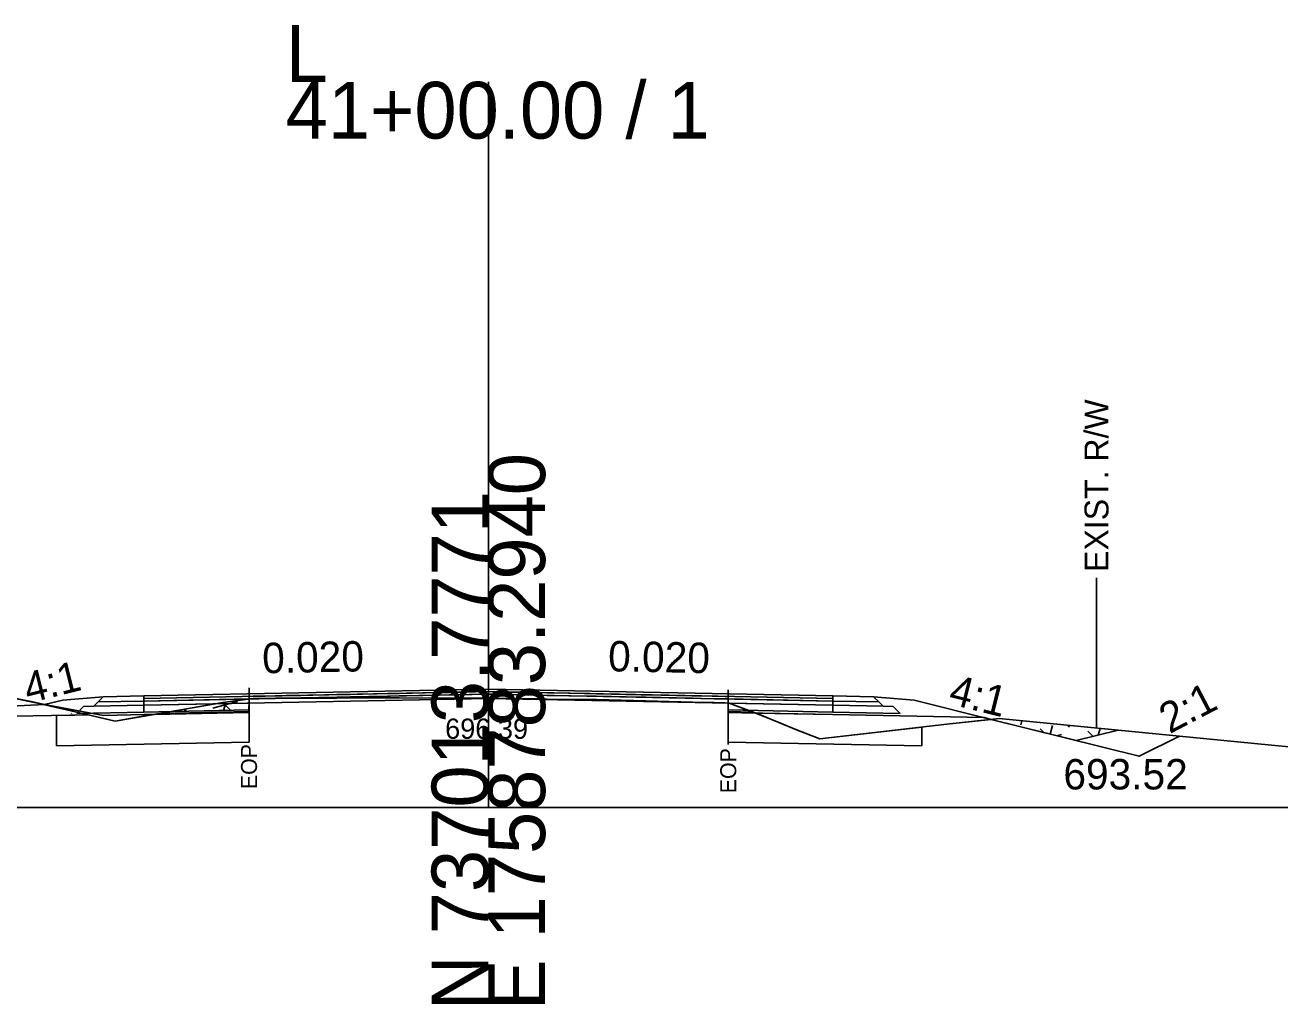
# Model space of a CAD drawing. Extents: x -26 to 4303, y -10 to 9577.
# Drawn here: x 3127.1 to 3189, y 990.3 to 1038.6 of the extents above; entities that cross this region are included whole.
import ezdxf

# ---------------------------------------------------------------- set-up
doc = ezdxf.new("R2010")
doc.units = 0
for name, color, linetype in [('Exist CMT Pavement', 7, 'Continuous'), ('Old_Level_10', 7, 'Continuous'), ('Old_Level_2', 7, 'Continuous'), ('Pattern 3', 7, 'Continuous'), ('Prop CMT Conc Surface', 7, 'Continuous'), ('Prop CMT Concrete Structures', 7, 'Continuous'), ('Prop CMT Concrete Wall', 7, 'Continuous'), ('Prop CMT Pvmt Course 1', 7, 'Continuous'), ('Prop CMT Pvmt Course 1 CG', 7, 'Continuous'), ('Prop CMT Pvmt Course 2', 7, 'Continuous'), ('Prop CMT Pvmt Course 2 Wedge', 7, 'Continuous'), ('Prop CMT Pvmt Course 3', 7, 'Continuous'), ('Prop CMT Pvmt Surface', 7, 'Continuous'), ('Prop CMT Pvmt Surface Shoulder', 7, 'Continuous'), ('Prop CMT Pvmt Wedge Surface 1', 7, 'Continuous'), ('Prop CMT Pvmt Wedge Surface 2', 7, 'Continuous'), ('Prop CMT Pvmt Wedge Surface 3', 7, 'Continuous'), ('Prop CMT Shld Paved Course 1', 7, 'Continuous'), ('Prop CMT Shld Paved Course 2', 7, 'Continuous'), ('Prop CMT Shld Paved Course 3', 7, 'Continuous'), ('Prop CMT Slope Grass', 7, 'Continuous'), ('Prop CMT Subgrade Earthwork', 7, 'Continuous'), ('Prop Road Sect_ Recs - UC Shallow (Outline)', 7, 'Continuous'), ('Prop Shade Light', 7, 'Continuous'), ('Prop XS DDE Elevations', 7, 'Continuous'), ('Prop XS Ditch Standard Text', 7, 'Continuous'), ('Prop XS Earthwork Shape', 7, 'Continuous'), ('Prop XS SE Text', 7, 'Continuous'), ('Prop XS Side Slope Text', 7, 'Continuous'), ('Prop XS Wedging', 7, 'Continuous'), ('Scratch_Level_2', 7, 'Continuous'), ('Scratch_Level_9', 7, 'Continuous')]:
    doc.layers.add(name, color=color, linetype=linetype)

msp = doc.modelspace()

# ---------------------------------------------------------------- linework, layer by layer
at = {"layer": 'Exist CMT Pavement'}
for points in [[(3150, 1005.838), (3133, 1005.498)], [(3150, 1005.838), (3167, 1005.498)]]:
    msp.add_lwpolyline(points, dxfattribs=at)
at = {"layer": 'Old_Level_10'}
msp.add_line((3126.099, 1004.973), (3128.099, 1005.073), dxfattribs=at)
at = {"layer": 'Old_Level_2'}
for p, q in [((3150, 1000), (3150, 1035.796)), ((3150, 1000), (3150, 1035.796)), ((3000, 1000), (3150, 1000)), ((3000, 1000), (3150, 1000)), ((3150, 1000), (3300, 1000)), ((3150, 1000), (3300, 1000))]:
    msp.add_line(p, q, dxfattribs=at)
at = {"layer": 'Pattern 3'}
for p, q in [((3176.318, 1004.278), (3176.263, 1004.071)), ((3177.22, 1003.879), (3177.401, 1003.698)), ((3177.824, 1004.041), (3177.711, 1003.62)), ((3178.04, 1003.538), (3178.266, 1003.599)), ((3178.646, 1004.05), (3178.619, 1003.952)), ((3179.577, 1003.76), (3179.831, 1003.506)), ((3180.174, 1003.9), (3180.086, 1003.57))]:
    msp.add_line(p, q, dxfattribs=at)
for points in [[(3097.055, 1009.284), (3121, 1003.298), (3125.717, 1004.478), (3130.263, 1004.568), (3127.76, 1005.152), (3124.417, 1005.84), (3121.293, 1007.301), (3118.865, 1008.348), (3113.804, 1008.369), (3112.329, 1008.325), (3111.726, 1008.373), (3110.362, 1008.313)], [(3181.062, 1003.814), (3179, 1003.298), (3174.809, 1004.346), (3175.193, 1004.388)]]:
    msp.add_lwpolyline(points, close=True, dxfattribs=at)
for points in [[(3138.192, 1005.352), (3138.192, 1004.727), (3133.832, 1004.64), (3135.671, 1004.964), (3136.804, 1005.16), (3138.193, 1005.352)], [(3161.832, 1005.148), (3161.834, 1004.726), (3163.066, 1004.702), (3161.872, 1005.146), (3161.832, 1005.148)]]:
    msp.add_lwpolyline(points, dxfattribs=at)
at = {"layer": 'Prop CMT Conc Surface'}
for points in [[(3138.192, 1005.352), (3133, 1005.248)], [(3138.192, 1005.144), (3138.192, 1005.352)], [(3161.834, 1005.143), (3161.834, 1005.351)], [(3161.834, 1005.351), (3167, 1005.248)], [(3133, 1005.248), (3133, 1005.04)], [(3133, 1005.04), (3138.192, 1005.144)], [(3167, 1005.04), (3161.834, 1005.143)], [(3167, 1005.248), (3167, 1005.04)]]:
    msp.add_lwpolyline(points, dxfattribs=at)
at = {"layer": 'Prop CMT Concrete Structures'}
for points in [[(3133, 1005.248), (3133, 1005.498)], [(3138.192, 1005.352), (3133, 1005.248)], [(3150, 1005.713), (3138.192, 1005.477)], [(3138.192, 1005.477), (3138.192, 1005.352)], [(3150, 1005.713), (3161.834, 1005.476)], [(3161.834, 1005.476), (3161.834, 1005.351)], [(3161.834, 1005.351), (3167, 1005.248)], [(3167, 1005.248), (3167, 1005.498)]]:
    msp.add_lwpolyline(points, dxfattribs=at)
at = {"layer": 'Prop CMT Pvmt Course 1'}
for points in [[(3138.192, 1005.144), (3133, 1005.04)], [(3133, 1005.04), (3133, 1004.707)], [(3133, 1004.707), (3138.192, 1004.81)], [(3138.192, 1004.81), (3138.192, 1005.144)], [(3161.834, 1005.143), (3167, 1005.04)], [(3161.834, 1004.81), (3161.834, 1005.143)], [(3167, 1004.707), (3161.834, 1004.81)], [(3167, 1005.04), (3167, 1004.707)]]:
    msp.add_lwpolyline(points, dxfattribs=at)
at = {"layer": 'Prop CMT Pvmt Course 2'}
for points in [[(3133, 1005.498), (3131, 1005.458), (3130.745, 1005.203)], [(3133, 1005.248), (3133, 1005.498)], [(3167, 1005.498), (3169, 1005.458), (3169.255, 1005.203)], [(3167, 1005.248), (3167, 1005.498)], [(3130.745, 1005.203), (3133, 1005.248)], [(3169.255, 1005.203), (3167, 1005.248)]]:
    msp.add_lwpolyline(points, dxfattribs=at)
at = {"layer": 'Prop CMT Pvmt Course 2 Wedge'}
for points in [[(3131, 1005.458), (3129, 1005.298), (3128.099, 1005.073)], [(3169, 1005.458), (3171, 1005.298), (3174.809, 1004.346)], [(3174.809, 1004.346), (3182.101, 1002.523)], [(3182.101, 1002.523), (3184.089, 1003.517)]]:
    msp.add_lwpolyline(points, dxfattribs=at)
at = {"layer": 'Prop CMT Pvmt Course 3'}
for points in [[(3133, 1005.248), (3130.745, 1005.203), (3130.532, 1004.991)], [(3130.532, 1004.991), (3133, 1005.04)], [(3133, 1005.04), (3133, 1005.248)], [(3167, 1005.248), (3169.255, 1005.203), (3169.468, 1004.991)], [(3167, 1005.04), (3167, 1005.248)], [(3169.468, 1004.991), (3167, 1005.04)]]:
    msp.add_lwpolyline(points, dxfattribs=at)
at = {"layer": 'Prop CMT Pvmt Surface'}
for points in [[(3150, 1005.588), (3133, 1005.248)], [(3133, 1005.248), (3133, 1005.498)], [(3150, 1005.588), (3167, 1005.248)], [(3167, 1005.248), (3167, 1005.498)]]:
    msp.add_lwpolyline(points, dxfattribs=at)
at = {"layer": 'Prop CMT Pvmt Surface Shoulder'}
for points in [[(3138.193, 1005.352), (3138.399, 1005.379), (3138.449, 1005.379), (3138.907, 1005.376), (3139.501, 1005.391), (3139.828, 1005.39), (3140.023, 1005.394), (3140.742, 1005.393), (3142.524, 1005.397), (3143.174, 1005.399), (3145.025, 1005.403), (3145.606, 1005.4), (3147.526, 1005.389), (3148.075, 1005.384), (3149.998, 1005.385)], [(3149.998, 1005.385), (3150.203, 1005.385), (3151.956, 1005.355), (3152.528, 1005.352), (3152.902, 1005.349), (3155.029, 1005.329), (3155.334, 1005.32), (3157.53, 1005.264), (3157.766, 1005.258), (3160.031, 1005.2), (3160.074, 1005.199), (3160.475, 1005.182), (3161.136, 1005.178), (3161.682, 1005.156), (3161.832, 1005.148)]]:
    msp.add_lwpolyline(points, dxfattribs=at)
at = {"layer": 'Prop CMT Pvmt Wedge Surface 1'}
for p, q in [((3128.099, 1005.073), (3131.018, 1004.542)), ((3138.191, 1004.685), (3133.018, 1004.582)), ((3161.834, 1004.685), (3166.982, 1004.582)), ((3133.018, 1004.582), (3131.018, 1004.542)), ((3166.982, 1004.582), (3174.465, 1004.432))]:
    msp.add_line(p, q, dxfattribs=at)
for points in [[(3138.191, 1004.685), (3138.193, 1005.352)], [(3161.834, 1004.685), (3161.832, 1005.148)]]:
    msp.add_lwpolyline(points, dxfattribs=at)
at = {"layer": 'Prop CMT Pvmt Wedge Surface 2'}
for points in [[(3138.192, 1005.477), (3138.399, 1005.481), (3138.449, 1005.482), (3138.907, 1005.491), (3139.501, 1005.503), (3139.828, 1005.51), (3140.023, 1005.514), (3140.742, 1005.528), (3142.524, 1005.564), (3143.174, 1005.577), (3145.025, 1005.614), (3145.606, 1005.625), (3147.526, 1005.664), (3148.075, 1005.675), (3150, 1005.713)], [(3150, 1005.588), (3148.075, 1005.55), (3147.526, 1005.539), (3145.606, 1005.5), (3145.025, 1005.489), (3143.174, 1005.452), (3142.524, 1005.439), (3140.742, 1005.403), (3140.287, 1005.394), (3140.023, 1005.394), (3139.828, 1005.39), (3139.501, 1005.391), (3138.907, 1005.376), (3138.449, 1005.379), (3138.399, 1005.379), (3138.197, 1005.352), (3138.192, 1005.352)], [(3138.192, 1005.352), (3138.192, 1005.477)], [(3150, 1005.713), (3150, 1005.588)], [(3150, 1005.713), (3150.203, 1005.709), (3151.956, 1005.674), (3152.528, 1005.663), (3152.902, 1005.655), (3155.029, 1005.613), (3155.334, 1005.606), (3157.53, 1005.563), (3157.766, 1005.558), (3160.031, 1005.513), (3160.074, 1005.512), (3160.475, 1005.504), (3161.136, 1005.49), (3161.682, 1005.48), (3161.834, 1005.476)], [(3161.834, 1005.351), (3161.682, 1005.355), (3161.136, 1005.365), (3160.475, 1005.379), (3160.074, 1005.387), (3160.031, 1005.388), (3157.766, 1005.433), (3157.53, 1005.438), (3155.334, 1005.481), (3155.029, 1005.488), (3152.902, 1005.53), (3152.528, 1005.538), (3151.956, 1005.549), (3150.203, 1005.584), (3150, 1005.588)], [(3161.834, 1005.476), (3161.834, 1005.351)]]:
    msp.add_lwpolyline(points, dxfattribs=at)
at = {"layer": 'Prop CMT Pvmt Wedge Surface 3'}
for points in [[(3138.192, 1005.352), (3138.197, 1005.352)], [(3138.197, 1005.352), (3138.192, 1005.351)], [(3138.192, 1005.351), (3138.192, 1005.352)], [(3150, 1005.385), (3148.075, 1005.384), (3147.526, 1005.389), (3145.606, 1005.4), (3145.025, 1005.403), (3143.174, 1005.399), (3142.524, 1005.397), (3140.742, 1005.393), (3140.288, 1005.394)], [(3140.288, 1005.394), (3140.742, 1005.403)], [(3140.742, 1005.403), (3142.524, 1005.439), (3143.174, 1005.452), (3145.025, 1005.489), (3145.606, 1005.5), (3147.526, 1005.539), (3148.075, 1005.55), (3150, 1005.588)], [(3150, 1005.588), (3150, 1005.385)], [(3150, 1005.588), (3150.203, 1005.584), (3151.956, 1005.549), (3152.528, 1005.538), (3152.902, 1005.53), (3155.029, 1005.488), (3155.334, 1005.481), (3157.53, 1005.438), (3157.766, 1005.433), (3160.031, 1005.388), (3160.074, 1005.387), (3160.475, 1005.379), (3161.136, 1005.365), (3161.682, 1005.355), (3161.834, 1005.351)], [(3161.834, 1005.148), (3161.682, 1005.156), (3161.136, 1005.178), (3160.475, 1005.182), (3160.074, 1005.199), (3160.031, 1005.2), (3157.766, 1005.258), (3157.53, 1005.264), (3155.334, 1005.32), (3155.029, 1005.329), (3152.902, 1005.349), (3152.528, 1005.352), (3151.956, 1005.355), (3150.203, 1005.385), (3150, 1005.385)], [(3161.834, 1005.351), (3161.834, 1005.148)]]:
    msp.add_lwpolyline(points, dxfattribs=at)
at = {"layer": 'Prop CMT Shld Paved Course 1'}
for points in [[(3133, 1005.04), (3133, 1005.498)], [(3150, 1005.38), (3133, 1005.04)], [(3150, 1005.38), (3167, 1005.04)], [(3167, 1005.04), (3167, 1005.498)]]:
    msp.add_lwpolyline(points, dxfattribs=at)
at = {"layer": 'Prop CMT Shld Paved Course 2'}
for points in [[(3133, 1005.498), (3131, 1005.458)], [(3167, 1005.498), (3169, 1005.458)]]:
    msp.add_lwpolyline(points, dxfattribs=at)
at = {"layer": 'Prop CMT Shld Paved Course 3'}
for points in [[(3150, 1005.838), (3133, 1005.498)], [(3133, 1005.498), (3133, 1005.248)], [(3133, 1005.248), (3138.192, 1005.352)], [(3138.192, 1005.477), (3150, 1005.713)], [(3138.192, 1005.352), (3138.192, 1005.477)], [(3150, 1005.588), (3150, 1005.838)], [(3150, 1005.838), (3167, 1005.498)], [(3150, 1005.713), (3150, 1005.588), (3150, 1005.588)], [(3161.834, 1005.476), (3150, 1005.713)], [(3161.834, 1005.351), (3161.834, 1005.476)], [(3167, 1005.248), (3161.834, 1005.351)], [(3167, 1005.498), (3167, 1005.248)]]:
    msp.add_lwpolyline(points, dxfattribs=at)
at = {"layer": 'Prop CMT Slope Grass'}
msp.add_lwpolyline([(3124.419, 1005.84), (3127.525, 1005.207), (3131.589, 1004.26), (3136.91, 1005.178), (3138.399, 1005.379), (3138.907, 1005.376), (3139.501, 1005.391), (3140.023, 1005.394), (3140.742, 1005.393), (3142.524, 1005.397), (3144.41, 1005.402), (3145.025, 1005.403), (3145.606, 1005.4), (3147.526, 1005.389), (3148.075, 1005.384), (3150.203, 1005.385), (3151.956, 1005.355), (3152.528, 1005.352), (3152.902, 1005.349), (3155.029, 1005.329), (3155.334, 1005.32), (3157.766, 1005.258), (3160.074, 1005.199), (3160.475, 1005.182), (3161.136, 1005.178), (3161.872, 1005.146), (3163.289, 1004.618), (3165.29, 1003.788), (3166.35, 1003.385), (3172.616, 1004.108), (3175.193, 1004.388), (3188.633, 1003.073), (3190.022, 1002.937)], dxfattribs=at)
at = {"layer": 'Prop CMT Subgrade Earthwork'}
for points in [[(3133, 1005.04), (3130.532, 1004.991), (3130.032, 1004.981), (3129.692, 1004.64)], [(3129.692, 1004.64), (3133, 1004.707)], [(3133, 1004.707), (3133, 1005.04)], [(3167, 1005.04), (3169.468, 1004.991), (3169.968, 1004.981), (3170.308, 1004.64)], [(3167, 1004.707), (3167, 1005.04)], [(3170.308, 1004.64), (3167, 1004.707)]]:
    msp.add_lwpolyline(points, dxfattribs=at)
at = {"layer": 'Prop Road Sect_ Recs - UC Shallow (Outline)'}
for points in [[(3128.694, 1003.037), (3138.192, 1003.227), (3138.192, 1004.727), (3133.786, 1004.639), (3133.235, 1004.544), (3131.589, 1004.26), (3130.263, 1004.568), (3128.694, 1004.537)], [(3161.834, 1003.226), (3171.383, 1003.036), (3171.383, 1003.966), (3166.35, 1003.385), (3165.161, 1003.841), (3164.456, 1004.134), (3163.066, 1004.702), (3161.834, 1004.726)]]:
    msp.add_lwpolyline(points, close=True, dxfattribs=at)
at = {"layer": 'Prop Shade Light'}
for p, q in [((3138.192, 1004.727), (3133.786, 1004.639)), ((3138.192, 1003.227), (3138.192, 1004.727)), ((3161.834, 1004.726), (3161.834, 1003.226)), ((3163.066, 1004.702), (3161.834, 1004.726)), ((3163.289, 1004.618), (3163.066, 1004.702)), ((3129.607, 1004.555), (3128.694, 1004.537)), ((3128.694, 1004.537), (3128.694, 1003.037)), ((3133.786, 1004.639), (3131.589, 1004.26)), ((3165.29, 1003.788), (3163.289, 1004.618)), ((3128.694, 1003.037), (3138.192, 1003.227)), ((3161.834, 1003.226), (3171.383, 1003.036))]:
    msp.add_line(p, q, dxfattribs=at)
for points in [[(3131.589, 1004.26), (3130.263, 1004.568), (3129.607, 1004.555)], [(3171.383, 1003.036), (3171.383, 1003.966), (3166.35, 1003.385), (3165.29, 1003.788)]]:
    msp.add_lwpolyline(points, dxfattribs=at)
at = {"layer": 'Prop XS DDE Elevations'}
for points in [[(3133.512, 1004.591), (3136.91, 1005.178), (3138.193, 1005.352), (3138.191, 1004.685)], [(3138.399, 1005.379), (3138.907, 1005.376), (3138.449, 1005.379)], [(3139.501, 1005.391), (3140.023, 1005.394), (3139.828, 1005.39)], [(3133.018, 1004.582), (3131.018, 1004.542), (3128.099, 1005.073), (3131.589, 1004.26), (3133.512, 1004.591)], [(3157.766, 1005.258), (3160.074, 1005.199), (3160.031, 1005.2)], [(3161.136, 1005.178), (3161.682, 1005.156), (3161.832, 1005.148)], [(3161.832, 1005.148), (3161.872, 1005.146), (3163.184, 1004.658), (3161.834, 1004.685)], [(3166.982, 1004.582), (3174.465, 1004.432), (3174.809, 1004.346), (3172.616, 1004.108), (3166.35, 1003.385), (3165.29, 1003.788), (3163.289, 1004.618), (3163.184, 1004.658)], [(3174.809, 1004.346), (3182.101, 1002.523), (3184.089, 1003.517), (3175.193, 1004.388)]]:
    msp.add_lwpolyline(points, close=True, dxfattribs=at)
at = {"layer": 'Prop XS Ditch Standard Text'}
for p, q in [((3180, 1011.319), (3180, 1003.917)), ((3138.192, 1005.351), (3138.192, 1003.301)), ((3161.834, 1005.148), (3161.834, 1003.098))]:
    msp.add_line(p, q, dxfattribs=at)
at = {"layer": 'Prop XS Earthwork Shape'}
for points in [[(3112.684, 1008.331), (3113.693, 1008.369), (3118.866, 1008.348), (3121.103, 1007.391), (3124.419, 1005.84), (3127.525, 1005.207), (3128.099, 1005.073), (3126.099, 1004.973), (3122.749, 1003.298)], [(3174.809, 1004.346), (3182.101, 1002.523), (3184.089, 1003.517), (3175.193, 1004.388)]]:
    msp.add_lwpolyline(points, close=True, dxfattribs=at)
at = {"layer": 'Prop XS Wedging'}
for p, q in [((3138.192, 1005.351), (3138.192, 1005.9)), ((3138.193, 1005.477), (3138.193, 1005.352)), ((3138.907, 1005.376), (3139.501, 1005.391)), ((3145.025, 1005.403), (3145.606, 1005.4)), ((3150.002, 1005.713), (3150, 1005.713)), ((3161.833, 1005.476), (3150.002, 1005.713)), ((3150.203, 1005.385), (3151.956, 1005.355)), ((3161.832, 1005.148), (3161.833, 1005.476)), ((3161.834, 1005.148), (3161.834, 1005.796))]:
    msp.add_line(p, q, dxfattribs=at)
for points in [[(3150.002, 1005.713), (3133.002, 1005.373)], [(3150, 1005.713), (3149.998, 1005.713), (3138.193, 1005.477)], [(3138.193, 1005.352), (3138.399, 1005.379), (3138.449, 1005.379), (3138.907, 1005.376)], [(3139.501, 1005.391), (3140.023, 1005.394), (3140.742, 1005.393), (3142.524, 1005.397), (3143.174, 1005.399)], [(3143.174, 1005.399), (3144.41, 1005.402), (3145.025, 1005.403)], [(3145.606, 1005.4), (3147.526, 1005.389), (3148.075, 1005.384)], [(3148.075, 1005.384), (3149.998, 1005.385), (3150.203, 1005.385)], [(3149.998, 1005.713), (3166.998, 1005.373)], [(3151.956, 1005.355), (3152.528, 1005.352), (3152.902, 1005.349), (3155.029, 1005.329)], [(3155.029, 1005.329), (3155.334, 1005.32), (3157.53, 1005.264), (3157.766, 1005.258)], [(3157.766, 1005.258), (3160.031, 1005.2), (3160.074, 1005.199)], [(3160.074, 1005.199), (3160.475, 1005.182), (3161.136, 1005.178), (3161.682, 1005.156), (3161.832, 1005.148)]]:
    msp.add_lwpolyline(points, dxfattribs=at)
at = {"layer": 'Scratch_Level_2'}
for p, q in [((3134.548, 1004.768), (3134.54, 1004.737)), ((3134.993, 1004.839), (3135.084, 1004.748)), ((3136.41, 1004.895), (3137.617, 1005.219)), ((3136.922, 1005.148), (3137.278, 1004.792)), ((3137.043, 1005.167), (3136.941, 1004.785)), ((3162.57, 1004.839), (3162.615, 1004.794)), ((3129.429, 1004.65), (3129.443, 1004.635))]:
    msp.add_line(p, q, dxfattribs=at)
at = {"layer": 'Scratch_Level_9'}
msp.add_line((3134.527, 1004.764), (3134.554, 1004.738), dxfattribs=at)

# ---------------------------------------------------------------- texts
at = {"layer": 'Old_Level_2'}
for s, p in [('L', (3140, 1035.796)), ('L', (3140, 1035.796)), ('41+00.00 / 1', (3140, 1032.996)), ('41+00.00 / 1', (3140, 1032.996))]:
    msp.add_text(s, height=2.8, dxfattribs=at).set_placement(p)
for s, p in [('E 1758783.2940', (3152.8, 990)), ('E 1758783.2940', (3152.8, 990)), ('N 737013.7771', (3150, 990)), ('N 737013.7771', (3150, 990))]:
    msp.add_text(s, height=2.8, rotation=90, dxfattribs=at).set_placement(p)
at = {"layer": 'Prop CMT Concrete Wall'}
msp.add_text('2:1', height=1.5, rotation=27.61888, dxfattribs=at).set_placement((3183.607, 1003.611))
msp.add_text('693.52', height=1.5, dxfattribs=at).set_placement((3178.367, 1000.888))
at = {"layer": 'Prop CMT Pvmt Course 1 CG'}
msp.add_text('696.39', height=1, dxfattribs=at).set_placement((3147.867, 1003.385))
at = {"layer": 'Prop XS Ditch Standard Text'}
for s, height, p in [('EXIST. R/W', 1.1811, (3180.591, 1011.621)), ('EOP', 0.7874, (3138.585, 1000.903)), ('EOP', 0.7874, (3162.227, 1000.7))]:
    msp.add_text(s, height=height, rotation=90, dxfattribs=at).set_placement(p)
at = {"layer": 'Prop XS SE Text'}
for rotation, p in [(1.14576, (3138.856, 1006.615)), (358.85424, (3155.896, 1006.72))]:
    msp.add_text('0.020', height=1.5, rotation=rotation, dxfattribs=at).set_placement(p)
at = {"layer": 'Prop XS Side Slope Text'}
for rotation, p in [(14.03624, (3127.298, 1005.13)), (345.96376, (3172.645, 1005.124))]:
    msp.add_text('4:1', height=1.5, rotation=rotation, dxfattribs=at).set_placement(p)

doc.saveas('drawing.dxf')
